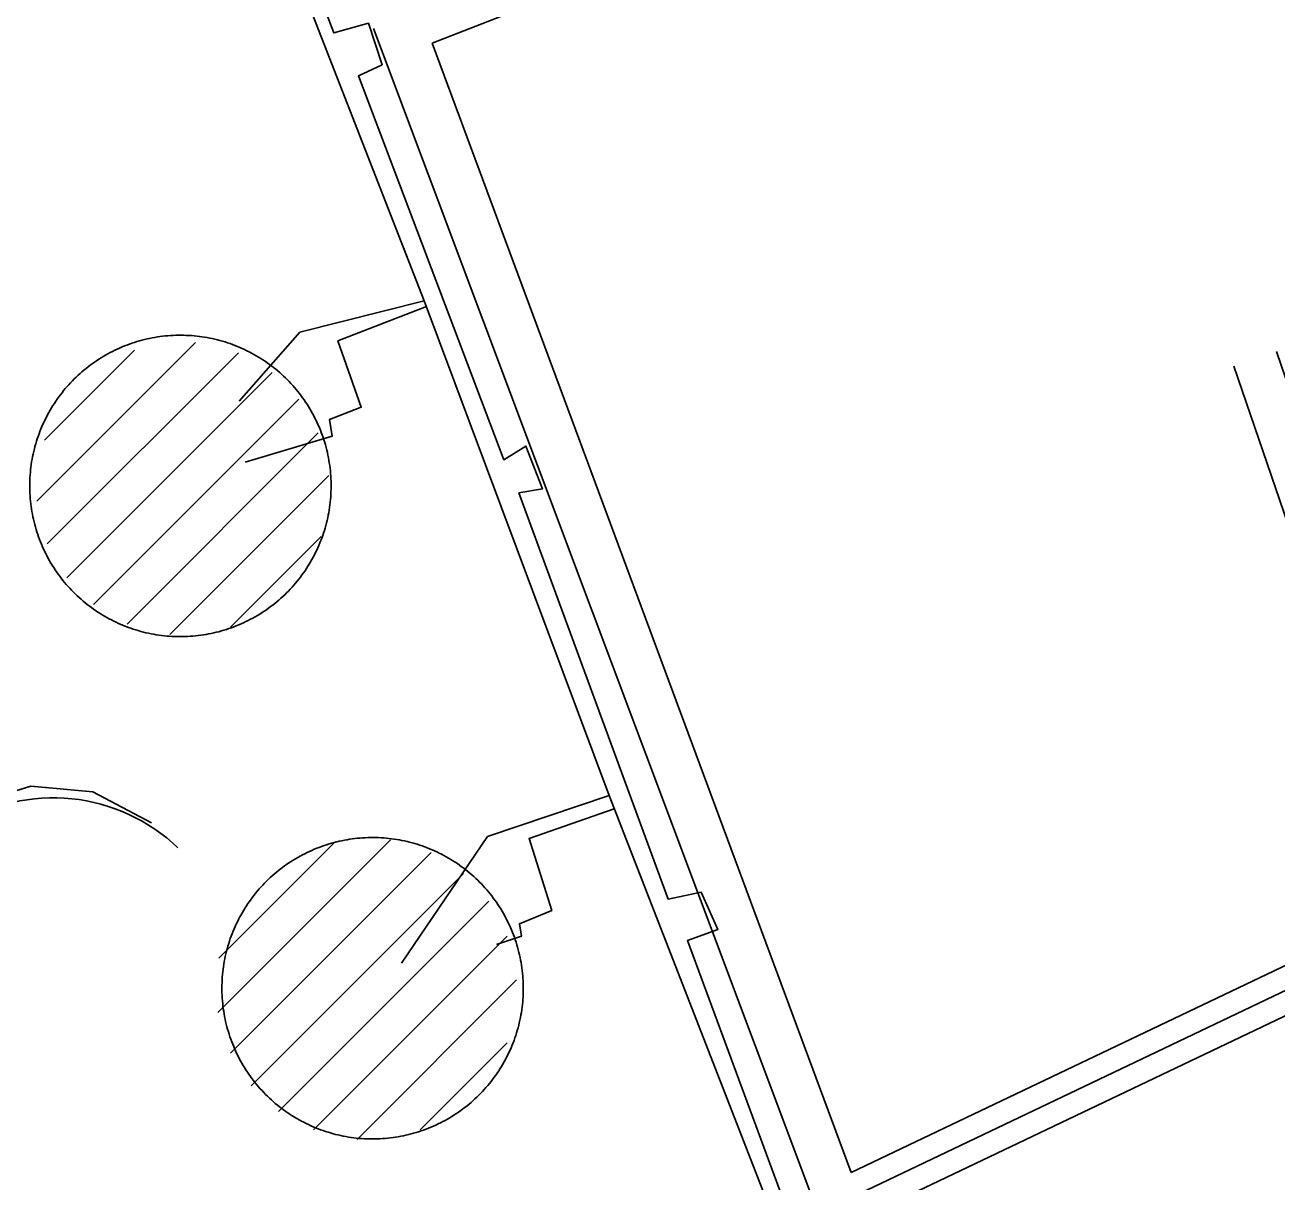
# Model space of a CAD drawing. Extents: x 3694830 to 3732949, y 415201 to 440970.
# Drawn here: x 3710960 to 3711792, y 429753 to 430521 of the extents above; entities that cross this region are included whole.
import ezdxf

# ---------------------------------------------------------------- set-up
doc = ezdxf.new("R2010")
doc.units = 0
for name, color, linetype in [('V-DOMW-TANK', 7, 'Continuous'), ('V-ROAD-CNTR', 7, 'Continuous'), ('V-UTIL-LINE', 7, 'Continuous')]:
    doc.layers.add(name, color=color, linetype=linetype)

msp = doc.modelspace()

# ---------------------------------------------------------------- linework, layer by layer
at = {"layer": 'V-DOMW-TANK'}
for p, q in [((3710968.39, 430205.06), (3711073.62, 430310.29)), ((3710973.46, 430245.49), (3711033.23, 430305.25)), ((3710975.27, 430176.58), (3711102.12, 430303.43)), ((3710988.2, 430154.16), (3711124.52, 430290.47)), ((3711005.84, 430136.44), (3711142.2, 430272.8)), ((3711028.2, 430123.44), (3711155.17, 430250.42)), ((3711056.67, 430116.56), (3711162.06, 430221.96)), ((3711096.92, 430121.45), (3711157.07, 430181.6)), ((3711088.43, 429865.48), (3711203.06, 429980.11)), ((3711089.23, 429901.63), (3711166.64, 429979.04)), ((3711096.79, 429838.48), (3711230.03, 429971.73)), ((3711110.55, 429816.89), (3711251.48, 429957.81)), ((3711128.85, 429799.83), (3711268.39, 429939.38)), ((3711151.98, 429787.61), (3711280.68, 429916.31)), ((3711181.06, 429781.33), (3711286.87, 429887.14)), ((3711222.81, 429787.72), (3711280.57, 429845.48))]:
    msp.add_line(p, q, dxfattribs=at)
for points in [[(3710965.84, 430236.28), (3710966.22, 430237.99), (3710966.64, 430239.68), (3710967.08, 430241.37), (3710967.55, 430243.05), (3710968.05, 430244.73), (3710968.59, 430246.39), (3710969.15, 430248.04), (3710969.74, 430249.69), (3710970.35, 430251.32), (3710971, 430252.94), (3710971.67, 430254.55), (3710972.38, 430256.15), (3710973.11, 430257.74), (3710973.86, 430259.31), (3710974.65, 430260.87), (3710975.46, 430262.42), (3710976.3, 430263.95), (3710977.17, 430265.46), (3710978.06, 430266.97), (3710978.98, 430268.45), (3710979.92, 430269.92), (3710980.89, 430271.37), (3710981.88, 430272.81), (3710982.9, 430274.23), (3710983.95, 430275.63), (3710985.02, 430277.01), (3710986.11, 430278.37), (3710987.22, 430279.71), (3710988.36, 430281.04), (3710989.53, 430282.34), (3710990.71, 430283.62), (3710991.92, 430284.89), (3710993.15, 430286.13), (3710994.4, 430287.35), (3710995.67, 430288.54), (3710996.96, 430289.72), (3710998.27, 430290.87), (3710999.6, 430292), (3711000.95, 430293.1), (3711002.32, 430294.18), (3711003.71, 430295.24), (3711005.12, 430296.28), (3711006.55, 430297.29), (3711007.99, 430298.27), (3711009.45, 430299.23), (3711010.93, 430300.16), (3711012.42, 430301.07), (3711013.93, 430301.95), (3711015.45, 430302.8), (3711016.99, 430303.63), (3711018.54, 430304.43), (3711020.1, 430305.2), (3711021.68, 430305.95), (3711023.27, 430306.67), (3711024.88, 430307.36), (3711026.5, 430308.02), (3711028.12, 430308.65), (3711029.76, 430309.26), (3711031.41, 430309.83), (3711033.07, 430310.38), (3711034.73, 430310.9), (3711036.41, 430311.39), (3711038.1, 430311.85), (3711039.79, 430312.28), (3711041.49, 430312.68), (3711043.19, 430313.05), (3711044.9, 430313.4), (3711046.62, 430313.71), (3711048.35, 430313.99), (3711050.07, 430314.24), (3711051.81, 430314.46), (3711053.54, 430314.66), (3711055.28, 430314.81), (3711057.02, 430314.95), (3711058.77, 430315.05), (3711060.51, 430315.11), (3711062.25, 430315.15), (3711064, 430315.16), (3711065.75, 430315.14), (3711067.49, 430315.09), (3711069.24, 430315.01), (3711070.98, 430314.89), (3711072.72, 430314.75), (3711074.46, 430314.58), (3711076.19, 430314.37), (3711077.92, 430314.14), (3711079.65, 430313.87), (3711081.37, 430313.58), (3711083.08, 430313.25), (3711084.79, 430312.9), (3711086.5, 430312.51), (3711088.2, 430312.1), (3711089.89, 430311.65), (3711091.57, 430311.18), (3711093.24, 430310.68), (3711094.9, 430310.15), (3711096.56, 430309.59), (3711098.2, 430309), (3711099.83, 430308.38), (3711101.45, 430307.73)], [(3711101.45, 430307.73), (3711103.07, 430307.06), (3711104.67, 430306.36), (3711106.25, 430305.63), (3711107.83, 430304.87), (3711109.38, 430304.09), (3711110.93, 430303.27), (3711112.46, 430302.43), (3711113.98, 430301.57), (3711115.48, 430300.68), (3711116.96, 430299.76), (3711118.43, 430298.81), (3711119.89, 430297.85), (3711121.32, 430296.85), (3711122.74, 430295.83), (3711124.14, 430294.79), (3711125.52, 430293.72), (3711126.88, 430292.63), (3711128.23, 430291.51), (3711129.55, 430290.37), (3711130.85, 430289.21), (3711132.14, 430288.03), (3711133.4, 430286.82), (3711134.64, 430285.59), (3711135.86, 430284.34), (3711137.05, 430283.07), (3711138.23, 430281.78), (3711139.38, 430280.47), (3711140.51, 430279.13), (3711141.62, 430277.78), (3711142.7, 430276.41), (3711143.75, 430275.02), (3711144.79, 430273.61), (3711145.8, 430272.19), (3711146.78, 430270.74), (3711147.74, 430269.29), (3711148.67, 430267.81), (3711149.58, 430266.32), (3711150.46, 430264.81), (3711151.31, 430263.29), (3711152.14, 430261.75), (3711152.94, 430260.2), (3711153.71, 430258.63), (3711154.46, 430257.05), (3711155.18, 430255.46), (3711155.87, 430253.86), (3711156.53, 430252.24), (3711157.17, 430250.61), (3711157.77, 430248.98), (3711158.35, 430247.33), (3711158.9, 430245.67), (3711159.41, 430244), (3711159.9, 430242.33), (3711160.36, 430240.64), (3711160.79, 430238.95), (3711161.2, 430237.25), (3711161.57, 430235.54), (3711161.91, 430233.83), (3711162.22, 430232.11), (3711162.5, 430230.39), (3711162.75, 430228.66)], [(3711059.75, 430115.13), (3711058.01, 430115.22), (3711056.27, 430115.33), (3711054.53, 430115.47), (3711052.79, 430115.65), (3711051.06, 430115.85), (3711049.32, 430116.09), (3711047.6, 430116.35), (3711045.88, 430116.65), (3711044.16, 430116.97), (3711042.45, 430117.33), (3711040.75, 430117.71), (3711039.05, 430118.12), (3711037.36, 430118.57), (3711035.68, 430119.04), (3711034.01, 430119.54), (3711032.35, 430120.07), (3711030.69, 430120.64), (3711029.05, 430121.22), (3711027.42, 430121.84), (3711025.79, 430122.49), (3711024.18, 430123.16), (3711022.58, 430123.86), (3711021, 430124.59), (3711019.43, 430125.35), (3711017.87, 430126.14), (3711016.32, 430126.95), (3711014.79, 430127.79), (3711013.27, 430128.65), (3711011.77, 430129.55), (3711010.29, 430130.46), (3711008.81, 430131.41), (3711007.36, 430132.38), (3711005.93, 430133.37), (3711004.51, 430134.39), (3711003.11, 430135.43), (3711001.73, 430136.5), (3711000.37, 430137.6), (3710999.02, 430138.71), (3710997.7, 430139.85), (3710996.4, 430141.01), (3710995.11, 430142.2), (3710993.85, 430143.4), (3710992.61, 430144.63), (3710991.39, 430145.88), (3710990.19, 430147.15), (3710989.02, 430148.45), (3710987.87, 430149.76), (3710986.74, 430151.09), (3710985.63, 430152.44), (3710984.55, 430153.81), (3710983.49, 430155.2), (3710982.46, 430156.61), (3710981.45, 430158.03), (3710980.47, 430159.48), (3710979.51, 430160.94), (3710978.58, 430162.41), (3710977.67, 430163.91), (3710976.79, 430165.41), (3710975.93, 430166.94), (3710975.11, 430168.48), (3710974.31, 430170.03), (3710973.53, 430171.59), (3710972.79, 430173.17), (3710972.07, 430174.76), (3710971.38, 430176.36), (3710970.72, 430177.98), (3710970.08, 430179.61), (3710969.48, 430181.25), (3710968.9, 430182.9), (3710968.35, 430184.55), (3710967.83, 430186.22), (3710967.35, 430187.9), (3710966.88, 430189.58), (3710966.45, 430191.27), (3710966.05, 430192.97), (3710965.68, 430194.68), (3710965.34, 430196.39), (3710965.03, 430198.11), (3710964.75, 430199.83), (3710964.49, 430201.56), (3710964.27, 430203.29), (3710964.08, 430205.03), (3710963.92, 430206.77), (3710963.79, 430208.51), (3710963.69, 430210.25), (3710963.62, 430212), (3710963.58, 430213.74), (3710963.57, 430215.49), (3710963.6, 430217.23), (3710963.65, 430218.98), (3710963.73, 430220.73), (3710963.84, 430222.47), (3710963.99, 430224.21), (3710964.16, 430225.95), (3710964.37, 430227.68), (3710964.6, 430229.41), (3710964.86, 430231.14), (3710965.16, 430232.86), (3710965.48, 430234.57), (3710965.84, 430236.28)], [(3711162.75, 430228.66), (3711162.98, 430226.93), (3711163.17, 430225.19), (3711163.33, 430223.46), (3711163.46, 430221.71), (3711163.56, 430219.97), (3711163.63, 430218.23), (3711163.67, 430216.48), (3711163.68, 430214.73), (3711163.65, 430212.99), (3711163.6, 430211.24), (3711163.52, 430209.5), (3711163.41, 430207.76), (3711163.26, 430206.01), (3711163.09, 430204.28), (3711162.88, 430202.54), (3711162.65, 430200.81), (3711162.38, 430199.09), (3711162.09, 430197.36), (3711161.77, 430195.65), (3711161.41, 430193.94), (3711161.03, 430192.24), (3711160.61, 430190.54), (3711160.17, 430188.85), (3711159.7, 430187.17), (3711159.19, 430185.5), (3711158.66, 430183.84), (3711158.1, 430182.18), (3711157.51, 430180.54), (3711156.9, 430178.9), (3711156.25, 430177.28), (3711155.57, 430175.67), (3711154.87, 430174.07), (3711154.14, 430172.48), (3711153.38, 430170.91), (3711152.6, 430169.35), (3711151.79, 430167.81), (3711150.95, 430166.28), (3711150.08, 430164.76), (3711149.19, 430163.26), (3711148.27, 430161.77), (3711147.33, 430160.3), (3711146.36, 430158.85), (3711145.37, 430157.42), (3711144.35, 430156), (3711143.3, 430154.6), (3711142.23, 430153.22), (3711141.14, 430151.85), (3711140.02, 430150.51), (3711138.89, 430149.19), (3711137.72, 430147.88), (3711136.54, 430146.6), (3711135.33, 430145.34), (3711134.1, 430144.1), (3711132.85, 430142.88), (3711131.58, 430141.68), (3711130.29, 430140.51), (3711128.98, 430139.35), (3711127.65, 430138.23), (3711126.29, 430137.12), (3711124.92, 430136.04), (3711123.54, 430134.98), (3711122.13, 430133.95), (3711120.7, 430132.94), (3711119.26, 430131.96), (3711117.8, 430131), (3711116.32, 430130.06), (3711114.83, 430129.16), (3711113.32, 430128.28), (3711111.8, 430127.42), (3711110.26, 430126.6), (3711108.71, 430125.79), (3711107.14, 430125.02), (3711105.56, 430124.28), (3711103.97, 430123.56), (3711102.37, 430122.87), (3711100.75, 430122.2), (3711099.12, 430121.57), (3711097.49, 430120.96), (3711095.84, 430120.39), (3711094.18, 430119.84), (3711092.51, 430119.32), (3711090.84, 430118.83), (3711089.15, 430118.37), (3711087.46, 430117.94), (3711085.76, 430117.54), (3711084.06, 430117.17), (3711082.34, 430116.83), (3711080.63, 430116.52), (3711078.9, 430116.23), (3711077.18, 430115.98), (3711075.44, 430115.76), (3711073.71, 430115.57), (3711071.97, 430115.41), (3711070.23, 430115.28), (3711068.48, 430115.18), (3711066.74, 430115.11), (3711064.99, 430115.07), (3711063.25, 430115.06), (3711061.5, 430115.08), (3711059.75, 430115.13)], [(3711093.45, 429902.82), (3711093.83, 429904.53), (3711094.25, 429906.22), (3711094.69, 429907.91), (3711095.16, 429909.59), (3711095.67, 429911.26), (3711096.2, 429912.93), (3711096.76, 429914.58), (3711097.35, 429916.23), (3711097.96, 429917.86), (3711098.61, 429919.48), (3711099.29, 429921.09), (3711099.99, 429922.69), (3711100.72, 429924.28), (3711101.47, 429925.85), (3711102.26, 429927.41), (3711103.07, 429928.96), (3711103.91, 429930.49), (3711104.78, 429932), (3711105.67, 429933.51), (3711106.59, 429934.99), (3711107.53, 429936.46), (3711108.5, 429937.91), (3711109.49, 429939.35), (3711110.51, 429940.77), (3711111.56, 429942.17), (3711112.62, 429943.55), (3711113.72, 429944.91), (3711114.83, 429946.25), (3711115.97, 429947.58), (3711117.14, 429948.88), (3711118.32, 429950.16), (3711119.53, 429951.42), (3711120.76, 429952.66), (3711122, 429953.89), (3711123.28, 429955.08), (3711124.57, 429956.26), (3711125.88, 429957.41), (3711127.21, 429958.54), (3711128.56, 429959.64), (3711129.94, 429960.73), (3711131.32, 429961.78), (3711132.73, 429962.82), (3711134.16, 429963.83), (3711135.6, 429964.81), (3711137.06, 429965.77), (3711138.54, 429966.7), (3711140.03, 429967.61), (3711141.54, 429968.49), (3711143.06, 429969.34), (3711144.6, 429970.17), (3711146.15, 429970.97), (3711147.72, 429971.74), (3711149.29, 429972.49), (3711150.89, 429973.21), (3711152.49, 429973.9), (3711154.1, 429974.56), (3711155.73, 429975.19), (3711157.37, 429975.8), (3711159.02, 429976.37), (3711160.68, 429976.92), (3711162.35, 429977.44), (3711164.02, 429977.93), (3711165.7, 429978.39), (3711167.4, 429978.82), (3711169.1, 429979.22), (3711170.8, 429979.59), (3711172.52, 429979.94), (3711174.24, 429980.25), (3711175.96, 429980.53), (3711177.68, 429980.78), (3711179.42, 429981), (3711181.15, 429981.19), (3711182.89, 429981.35), (3711184.63, 429981.49), (3711186.38, 429981.58), (3711188.12, 429981.65), (3711189.87, 429981.69), (3711191.61, 429981.7), (3711193.36, 429981.68), (3711195.1, 429981.63), (3711196.85, 429981.54), (3711198.59, 429981.43), (3711200.33, 429981.29), (3711202.07, 429981.11), (3711203.8, 429980.91), (3711205.53, 429980.68), (3711207.26, 429980.41), (3711208.98, 429980.12), (3711210.7, 429979.79), (3711212.41, 429979.44), (3711214.11, 429979.05), (3711215.81, 429978.64), (3711217.5, 429978.2), (3711219.18, 429977.72), (3711220.85, 429977.22), (3711222.52, 429976.69), (3711224.17, 429976.13), (3711225.81, 429975.54), (3711227.44, 429974.92), (3711229.06, 429974.28)], [(3711229.06, 429974.28), (3711230.68, 429973.6), (3711232.28, 429972.9), (3711233.86, 429972.17), (3711235.43, 429971.41), (3711236.99, 429970.62), (3711238.54, 429969.81), (3711240.07, 429968.98), (3711241.59, 429968.11), (3711243.09, 429967.22), (3711244.57, 429966.3), (3711246.04, 429965.36), (3711247.5, 429964.39), (3711248.93, 429963.39), (3711250.35, 429962.37), (3711251.75, 429961.33), (3711253.13, 429960.26), (3711254.49, 429959.17), (3711255.84, 429958.05), (3711257.16, 429956.91), (3711258.46, 429955.75), (3711259.75, 429954.57), (3711261.01, 429953.36), (3711262.25, 429952.13), (3711263.47, 429950.88), (3711264.67, 429949.61), (3711265.84, 429948.32), (3711266.99, 429947.01), (3711268.12, 429945.67), (3711269.23, 429944.32), (3711270.31, 429942.95), (3711271.37, 429941.56), (3711272.4, 429940.15), (3711273.41, 429938.73), (3711274.39, 429937.29), (3711275.35, 429935.83), (3711276.28, 429934.35), (3711277.19, 429932.86), (3711278.07, 429931.35), (3711278.93, 429929.83), (3711279.75, 429928.29), (3711280.55, 429926.74), (3711281.33, 429925.17), (3711282.07, 429923.59), (3711282.79, 429922), (3711283.48, 429920.4), (3711284.14, 429918.78), (3711284.78, 429917.15), (3711285.38, 429915.52), (3711285.96, 429913.87), (3711286.51, 429912.21), (3711287.02, 429910.54), (3711287.52, 429908.87), (3711287.98, 429907.18), (3711288.41, 429905.49), (3711288.81, 429903.79), (3711289.18, 429902.08), (3711289.52, 429900.37), (3711289.83, 429898.65), (3711290.11, 429896.93), (3711290.37, 429895.2)], [(3711187.37, 429781.67), (3711185.62, 429781.76), (3711183.88, 429781.87), (3711182.14, 429782.02), (3711180.4, 429782.19), (3711178.67, 429782.39), (3711176.94, 429782.63), (3711175.21, 429782.89), (3711173.49, 429783.19), (3711171.77, 429783.51), (3711170.06, 429783.87), (3711168.36, 429784.25), (3711166.66, 429784.66), (3711164.98, 429785.11), (3711163.29, 429785.58), (3711161.62, 429786.08), (3711159.96, 429786.61), (3711158.3, 429787.17), (3711156.66, 429787.76), (3711155.03, 429788.38), (3711153.4, 429789.03), (3711151.79, 429789.7), (3711150.19, 429790.41), (3711148.61, 429791.14), (3711147.04, 429791.89), (3711145.48, 429792.68), (3711143.93, 429793.49), (3711142.4, 429794.33), (3711140.88, 429795.19), (3711139.38, 429796.09), (3711137.9, 429797), (3711136.43, 429797.95), (3711134.97, 429798.92), (3711133.54, 429799.91), (3711132.12, 429800.93), (3711130.72, 429801.97), (3711129.34, 429803.04), (3711127.98, 429804.14), (3711126.63, 429805.25), (3711125.31, 429806.39), (3711124.01, 429807.55), (3711122.72, 429808.74), (3711121.46, 429809.94), (3711120.22, 429811.17), (3711119, 429812.42), (3711117.81, 429813.7), (3711116.63, 429814.99), (3711115.48, 429816.3), (3711114.35, 429817.63), (3711113.24, 429818.98), (3711112.16, 429820.35), (3711111.1, 429821.74), (3711110.07, 429823.15), (3711109.06, 429824.57), (3711108.08, 429826.02), (3711107.12, 429827.48), (3711106.19, 429828.95), (3711105.28, 429830.45), (3711104.4, 429831.95), (3711103.54, 429833.48), (3711102.72, 429835.02), (3711101.92, 429836.57), (3711101.14, 429838.13), (3711100.4, 429839.71), (3711099.68, 429841.3), (3711098.99, 429842.91), (3711098.33, 429844.52), (3711097.69, 429846.15), (3711097.09, 429847.79), (3711096.51, 429849.43), (3711095.96, 429851.09), (3711095.45, 429852.76), (3711094.96, 429854.44), (3711094.49, 429856.12), (3711094.06, 429857.81), (3711093.66, 429859.51), (3711093.29, 429861.22), (3711092.95, 429862.93), (3711092.64, 429864.65), (3711092.36, 429866.37), (3711092.1, 429868.1), (3711091.88, 429869.83), (3711091.69, 429871.57), (3711091.53, 429873.31), (3711091.4, 429875.05), (3711091.3, 429876.79), (3711091.23, 429878.54), (3711091.19, 429880.28), (3711091.19, 429882.03), (3711091.21, 429883.78), (3711091.26, 429885.52), (3711091.34, 429887.27), (3711091.45, 429889.01), (3711091.6, 429890.75), (3711091.77, 429892.49), (3711091.98, 429894.22), (3711092.21, 429895.95), (3711092.48, 429897.68), (3711092.77, 429899.4), (3711093.09, 429901.11), (3711093.45, 429902.82)], [(3711290.37, 429895.2), (3711290.59, 429893.47), (3711290.78, 429891.73), (3711290.94, 429890), (3711291.07, 429888.25), (3711291.17, 429886.51), (3711291.24, 429884.77), (3711291.28, 429883.02), (3711291.29, 429881.27), (3711291.26, 429879.53), (3711291.21, 429877.78), (3711291.13, 429876.04), (3711291.02, 429874.3), (3711290.87, 429872.55), (3711290.7, 429870.82), (3711290.49, 429869.08), (3711290.26, 429867.35), (3711290, 429865.63), (3711289.7, 429863.91), (3711289.38, 429862.19), (3711289.02, 429860.48), (3711288.64, 429858.78), (3711288.22, 429857.08), (3711287.78, 429855.39), (3711287.31, 429853.71), (3711286.8, 429852.04), (3711286.27, 429850.38), (3711285.71, 429848.72), (3711285.12, 429847.08), (3711284.51, 429845.44), (3711283.86, 429843.82), (3711283.19, 429842.21), (3711282.48, 429840.61), (3711281.75, 429839.03), (3711281, 429837.45), (3711280.21, 429835.89), (3711279.4, 429834.35), (3711278.56, 429832.82), (3711277.69, 429831.3), (3711276.8, 429829.79), (3711275.88, 429828.31), (3711274.94, 429826.85), (3711273.97, 429825.39), (3711272.98, 429823.95), (3711271.95, 429822.54), (3711270.91, 429821.14), (3711269.84, 429819.76), (3711268.75, 429818.39), (3711267.64, 429817.05), (3711266.5, 429815.73), (3711265.34, 429814.42), (3711264.15, 429813.14), (3711262.94, 429811.88), (3711261.71, 429810.64), (3711260.46, 429809.42), (3711259.19, 429808.22), (3711257.9, 429807.05), (3711256.59, 429805.9), (3711255.25, 429804.76), (3711253.91, 429803.66), (3711252.54, 429802.58), (3711251.15, 429801.52), (3711249.74, 429800.49), (3711248.31, 429799.48), (3711246.87, 429798.49), (3711245.41, 429797.54), (3711243.93, 429796.6), (3711242.44, 429795.7), (3711240.93, 429794.82), (3711239.41, 429793.96), (3711237.87, 429793.13), (3711236.32, 429792.34), (3711234.75, 429791.56), (3711233.18, 429790.82), (3711231.58, 429790.1), (3711229.98, 429789.41), (3711228.36, 429788.74), (3711226.74, 429788.11), (3711225.1, 429787.51), (3711223.45, 429786.93), (3711221.79, 429786.38), (3711220.12, 429785.86), (3711218.45, 429785.37), (3711216.76, 429784.91), (3711215.07, 429784.48), (3711213.37, 429784.08), (3711211.67, 429783.71), (3711209.96, 429783.36), (3711208.24, 429783.05), (3711206.51, 429782.77), (3711204.79, 429782.52), (3711203.05, 429782.3), (3711201.32, 429782.11), (3711199.58, 429781.95), (3711197.84, 429781.82), (3711196.09, 429781.72), (3711194.35, 429781.65), (3711192.6, 429781.61), (3711190.86, 429781.6), (3711189.11, 429781.62), (3711187.37, 429781.67)]]:
    msp.add_lwpolyline(points, dxfattribs=at)
at = {"layer": 'V-ROAD-CNTR'}
for points in [[(3712055.42, 430830.36), (3711230.78, 430509.09)], [(3711191.82, 430518.81), (3711481.53, 429746.88)], [(3711230.78, 430509.09), (3711508.99, 429759.26)], [(3711912.75, 429949.87), (3711791.35, 430304.3)], [(3711884.92, 429938.54), (3711762.96, 430294.58)], [(3712351.73, 430097.81), (3711899.86, 429929.04), (3711495.34, 429736.13), (3710984.14, 429538.59), (3710829.16, 429481.44)], [(3712341.95, 430078.14), (3711905.72, 429915.22), (3711519.61, 429731.09)], [(3710728.79, 429885.84), (3710734.86, 429917.39), (3710754.13, 429942.82), (3710806.08, 429965.62), (3710857.12, 429984.5), (3710909.26, 429998.68), (3710964.35, 430015.88), (3711005.51, 430011.94), (3711044.43, 429991.57)], [(3710937.94, 430000.75), (3710942.62, 430002.36), (3710947.36, 430003.77), (3710952.15, 430004.99), (3710956.99, 430006.01), (3710961.87, 430006.82), (3710966.78, 430007.44), (3710971.71, 430007.85), (3710976.65, 430008.06), (3710981.6, 430008.06), (3710986.54, 430007.86), (3710991.47, 430007.46), (3710996.38, 430006.85), (3711001.26, 430006.04), (3711006.1, 430005.03), (3711010.9, 430003.82), (3711015.64, 430002.42), (3711020.32, 430000.82), (3711024.93, 429999.03), (3711029.46, 429997.05), (3711033.91, 429994.88)], [(3711033.91, 429994.88), (3711038.27, 429992.54), (3711042.52, 429990.01), (3711046.66, 429987.31), (3711050.69, 429984.45), (3711054.6, 429981.41), (3711058.38, 429978.23), (3711062.02, 429974.88)], [(3711884.92, 429938.54), (3711508.99, 429759.26)]]:
    msp.add_lwpolyline(points, dxfattribs=at)
at = {"layer": 'V-UTIL-LINE'}
for points in [[(3711858.56, 428702.74), (3711777.61, 428912.77), (3711796.86, 428917.29), (3711787.78, 428946.64), (3711764.86, 428939.37), (3711636.64, 429283.28), (3711656.81, 429289.64), (3711644.06, 429317.16), (3711626.65, 429314.46), (3711522.96, 429581.34), (3711400.2, 429913.33), (3711420.38, 429920.6), (3711409.46, 429945.37), (3711387.46, 429940.85), (3711288.35, 430210.47), (3711303.93, 430213.17), (3711293.02, 430241.61), (3711278.33, 430232.49), (3711181.93, 430487.44), (3711197.53, 430494.73), (3711188.44, 430522.24), (3711165.52, 430515.89), (3710949.96, 431078.08), (3710889.26, 431245.4)], [(3711079.04, 430714.02), (3711225.49, 430337.99), (3711142.98, 430317.15), (3711102.54, 430271.45)], [(3711225.49, 430337.99), (3711348.25, 430009.67), (3711267.56, 429982.41), (3711210.52, 429898.28)], [(3711226.93, 430334.15), (3711168.23, 430311.41), (3711183.68, 430267.39), (3711162.59, 430259.21), (3711164.39, 430248.21), (3711106.62, 430230.96)], [(3711348.25, 430009.67), (3711495.61, 429630.89), (3711528.33, 429538.27), (3711438.45, 429500.96), (3711397.92, 429423.2)], [(3711351.7, 430000.82), (3711295.09, 429980.98), (3711310.12, 429933.35), (3711288.72, 429924.44), (3711290.08, 429916.16), (3711273.51, 429910.69)]]:
    msp.add_lwpolyline(points, dxfattribs=at)

doc.saveas('drawing.dxf')
